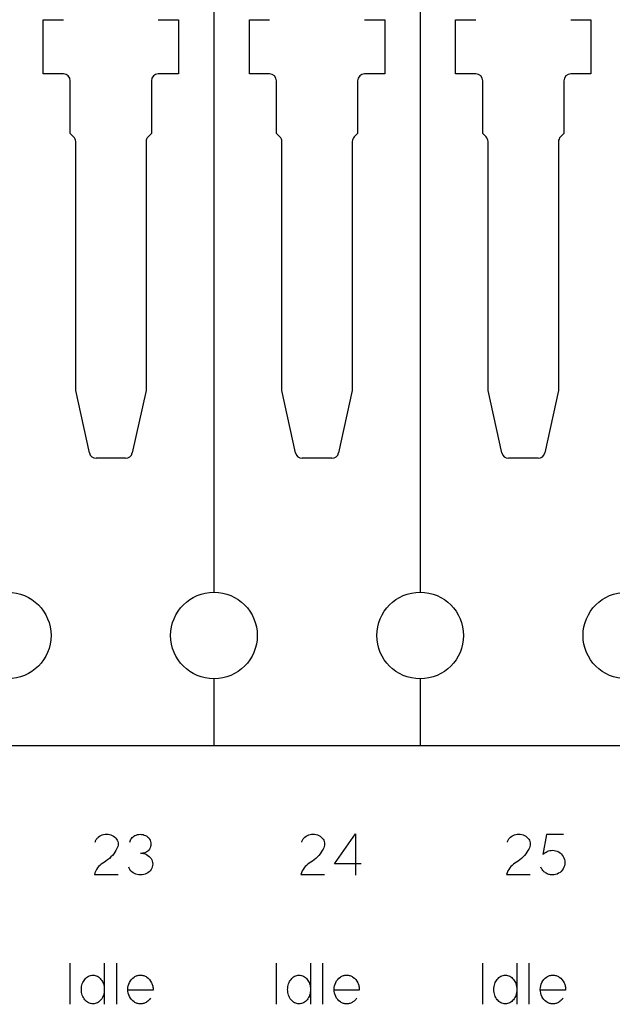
# Model space of a CAD drawing. Header units: inches. Extents: x 1880 to 2363, y -453 to -54.
# Tile 564 of 656: x 1906.862 to 1907.293, y -68.129 to -67.413. Entities that reach past the tile are written whole.
import ezdxf

# ---------------------------------------------------------------- set-up
doc = ezdxf.new("R2010")
doc.units = ezdxf.units.IN
doc.header["$LTSCALE"] = 0.5
doc.header["$MEASUREMENT"] = 0
doc.layers.add('APP-M-S', color=30, linetype='Continuous')

msp = doc.modelspace()

# ---------------------------------------------------------------- linework, layer by layer
at = {"color": 7, "linetype": 'Continuous'}
for p, q in [((1906.91831, -68.00849), (1906.91869, -68.00808)), ((1906.91869, -68.00808), (1906.9191, -68.0077)), ((1906.9191, -68.0077), (1906.92003, -68.00702)), ((1906.92003, -68.00702), (1906.92098, -68.00647)), ((1906.92098, -68.00647), (1906.92196, -68.00607)), ((1906.92196, -68.00607), (1906.92296, -68.00579)), ((1906.92296, -68.00579), (1906.92404, -68.0056)), ((1906.92404, -68.0056), (1906.92512, -68.00554)), ((1906.92512, -68.00554), (1906.92621, -68.0056)), ((1906.92621, -68.0056), (1906.92731, -68.00579)), ((1906.92731, -68.00579), (1906.92834, -68.00609)), ((1906.92834, -68.00609), (1906.92931, -68.00649)), ((1906.92931, -68.00649), (1906.93022, -68.007)), ((1906.93022, -68.007), (1906.93108, -68.00761)), ((1906.93108, -68.00761), (1906.9318, -68.00833)), ((1906.9318, -68.00833), (1906.9324, -68.00908)), ((1906.9433, -68.00852), (1906.94382, -68.00792)), ((1906.94382, -68.00792), (1906.9444, -68.00738)), ((1906.9444, -68.00738), (1906.94505, -68.00692)), ((1906.94505, -68.00692), (1906.94574, -68.00653)), ((1906.94574, -68.00653), (1906.94668, -68.00611)), ((1906.94668, -68.00611), (1906.94765, -68.00582)), ((1906.94765, -68.00582), (1906.94863, -68.00564)), ((1906.94863, -68.00564), (1906.94964, -68.00558)), ((1906.94964, -68.00558), (1906.95065, -68.00564)), ((1906.95065, -68.00564), (1906.95163, -68.00582)), ((1906.95163, -68.00582), (1906.95259, -68.00611)), ((1906.95259, -68.00611), (1906.95354, -68.00653)), ((1906.95354, -68.00653), (1906.95436, -68.00701)), ((1906.95436, -68.00701), (1906.9551, -68.00759)), ((1906.9551, -68.00759), (1906.95575, -68.00827)), ((1906.95575, -68.00827), (1906.95631, -68.00904)), ((1907.06851, -68.00849), (1907.06888, -68.00808)), ((1907.06888, -68.00808), (1907.0693, -68.0077)), ((1907.0693, -68.0077), (1907.07022, -68.00702)), ((1907.07022, -68.00702), (1907.07117, -68.00647)), ((1907.07117, -68.00647), (1907.07215, -68.00607)), ((1907.07215, -68.00607), (1907.07315, -68.00579)), ((1907.07315, -68.00579), (1907.07423, -68.0056)), ((1907.07423, -68.0056), (1907.07532, -68.00554)), ((1907.07532, -68.00554), (1907.0764, -68.0056)), ((1907.0764, -68.0056), (1907.0775, -68.00579)), ((1907.0775, -68.00579), (1907.07853, -68.00609)), ((1907.07853, -68.00609), (1907.0795, -68.00649)), ((1907.0795, -68.00649), (1907.08041, -68.007)), ((1907.08041, -68.007), (1907.08127, -68.00761)), ((1907.08127, -68.00761), (1907.08199, -68.00833)), ((1907.08199, -68.00833), (1907.08259, -68.00908)), ((1907.09096, -68.02701), (1907.10613, -68.00533)), ((1907.10613, -68.00533), (1907.10613, -68.03533)), ((1907.21812, -68.00849), (1907.2185, -68.00808)), ((1907.2185, -68.00808), (1907.21891, -68.0077)), ((1907.21891, -68.0077), (1907.21984, -68.00702)), ((1907.21984, -68.00702), (1907.22079, -68.00647)), ((1907.22079, -68.00647), (1907.22177, -68.00607)), ((1907.22177, -68.00607), (1907.22277, -68.00579)), ((1907.22277, -68.00579), (1907.22385, -68.0056)), ((1907.22385, -68.0056), (1907.22493, -68.00554)), ((1907.22493, -68.00554), (1907.22602, -68.0056)), ((1907.22602, -68.0056), (1907.22711, -68.00579)), ((1907.22711, -68.00579), (1907.22815, -68.00609)), ((1907.22815, -68.00609), (1907.22912, -68.00649)), ((1907.22912, -68.00649), (1907.23003, -68.007)), ((1907.23003, -68.007), (1907.23089, -68.00761)), ((1907.23089, -68.00761), (1907.23161, -68.00833)), ((1907.23161, -68.00833), (1907.23221, -68.00908)), ((1907.24505, -68.00575), (1907.24253, -68.02033)), ((1907.25757, -68.00575), (1907.24505, -68.00575)), ((1906.91687, -68.01138), (1906.91701, -68.01084)), ((1906.91701, -68.01084), (1906.91719, -68.01033)), ((1906.91719, -68.01033), (1906.91741, -68.00984)), ((1906.91741, -68.00984), (1906.91767, -68.00936)), ((1906.91767, -68.00936), (1906.91797, -68.00891)), ((1906.91797, -68.00891), (1906.91831, -68.00849)), ((1906.9324, -68.00908), (1906.93288, -68.0099)), ((1906.93287, -68.01536), (1906.9324, -68.01638)), ((1906.93324, -68.01441), (1906.93287, -68.01536)), ((1906.93288, -68.0099), (1906.93324, -68.0108)), ((1906.93324, -68.0108), (1906.93345, -68.01169)), ((1906.93345, -68.0135), (1906.93324, -68.01441)), ((1906.93345, -68.01169), (1906.93353, -68.01259)), ((1906.93353, -68.01259), (1906.93345, -68.0135)), ((1906.94197, -68.01138), (1906.94217, -68.01062)), ((1906.94217, -68.01062), (1906.94247, -68.00988)), ((1906.94247, -68.00988), (1906.94284, -68.00918)), ((1906.94284, -68.00918), (1906.9433, -68.00852)), ((1906.95631, -68.00904), (1906.95677, -68.00988)), ((1906.95677, -68.01545), (1906.95631, -68.01629)), ((1906.95677, -68.00988), (1906.9571, -68.01077)), ((1906.9571, -68.01457), (1906.95677, -68.01545)), ((1906.9571, -68.01077), (1906.95731, -68.01169)), ((1906.95731, -68.01364), (1906.9571, -68.01457)), ((1906.95731, -68.01169), (1906.95738, -68.01267)), ((1906.95738, -68.01267), (1906.95731, -68.01364)), ((1907.06706, -68.01138), (1907.0672, -68.01084)), ((1907.0672, -68.01084), (1907.06738, -68.01033)), ((1907.06738, -68.01033), (1907.06761, -68.00984)), ((1907.06761, -68.00984), (1907.06786, -68.00936)), ((1907.06786, -68.00936), (1907.06816, -68.00891)), ((1907.06816, -68.00891), (1907.06851, -68.00849)), ((1907.08259, -68.00908), (1907.08307, -68.0099)), ((1907.08306, -68.01536), (1907.08259, -68.01638)), ((1907.08343, -68.01441), (1907.08306, -68.01536)), ((1907.08307, -68.0099), (1907.08343, -68.0108)), ((1907.08343, -68.0108), (1907.08364, -68.01169)), ((1907.08364, -68.0135), (1907.08343, -68.01441)), ((1907.08364, -68.01169), (1907.08372, -68.01259)), ((1907.08372, -68.01259), (1907.08364, -68.0135)), ((1907.21668, -68.01138), (1907.21682, -68.01084)), ((1907.21682, -68.01084), (1907.217, -68.01033)), ((1907.217, -68.01033), (1907.21722, -68.00984)), ((1907.21722, -68.00984), (1907.21748, -68.00936)), ((1907.21748, -68.00936), (1907.21778, -68.00891)), ((1907.21778, -68.00891), (1907.21812, -68.00849)), ((1907.23268, -68.01536), (1907.2322, -68.01638)), ((1907.23221, -68.00908), (1907.23269, -68.0099)), ((1907.23304, -68.01441), (1907.23268, -68.01536)), ((1907.23269, -68.0099), (1907.23304, -68.0108)), ((1907.23304, -68.0108), (1907.23326, -68.01169)), ((1907.23326, -68.0135), (1907.23304, -68.01441)), ((1907.23326, -68.01169), (1907.23334, -68.01259)), ((1907.23334, -68.01259), (1907.23326, -68.0135)), ((1906.92834, -68.02206), (1906.92714, -68.02315)), ((1906.9294, -68.02095), (1906.92834, -68.02206)), ((1906.93033, -68.01981), (1906.9294, -68.02095)), ((1906.93112, -68.01864), (1906.93033, -68.01981)), ((1906.93181, -68.01747), (1906.93112, -68.01864)), ((1906.9324, -68.01638), (1906.93181, -68.01747)), ((1906.94981, -68.0193), (1906.95097, -68.01936)), ((1906.95097, -68.01936), (1906.9521, -68.01957)), ((1906.95182, -68.01928), (1906.95122, -68.01938)), ((1906.95239, -68.01918), (1906.95182, -68.01928)), ((1906.9521, -68.01957), (1906.95318, -68.0199)), ((1906.95296, -68.01902), (1906.95239, -68.01918)), ((1906.95354, -68.0188), (1906.95296, -68.01902)), ((1906.95318, -68.0199), (1906.95424, -68.02038)), ((1906.95436, -68.01831), (1906.95354, -68.0188)), ((1906.95424, -68.02038), (1906.95521, -68.02096)), ((1906.9551, -68.01774), (1906.95436, -68.01831)), ((1906.95575, -68.01706), (1906.9551, -68.01774)), ((1906.95521, -68.02096), (1906.95608, -68.02164)), ((1906.95631, -68.01629), (1906.95575, -68.01706)), ((1906.95608, -68.02164), (1906.95683, -68.02241)), ((1906.95683, -68.02241), (1906.95747, -68.02328)), ((1907.07853, -68.02206), (1907.07734, -68.02315)), ((1907.07959, -68.02095), (1907.07853, -68.02206)), ((1907.08052, -68.01981), (1907.07959, -68.02095)), ((1907.08131, -68.01864), (1907.08052, -68.01981)), ((1907.082, -68.01747), (1907.08131, -68.01864)), ((1907.08259, -68.01638), (1907.082, -68.01747)), ((1907.22815, -68.02206), (1907.22695, -68.02315)), ((1907.22921, -68.02095), (1907.22815, -68.02206)), ((1907.23014, -68.01981), (1907.22921, -68.02095)), ((1907.23093, -68.01864), (1907.23014, -68.01981)), ((1907.23162, -68.01747), (1907.23093, -68.01864)), ((1907.2322, -68.01638), (1907.23162, -68.01747)), ((1907.24253, -68.02033), (1907.24322, -68.01963)), ((1907.24322, -68.01963), (1907.24397, -68.01901)), ((1907.24397, -68.01901), (1907.24477, -68.01848)), ((1907.24477, -68.01848), (1907.24563, -68.01804)), ((1907.24563, -68.01804), (1907.24654, -68.01768)), ((1907.24654, -68.01768), (1907.24747, -68.01743)), ((1907.24747, -68.01743), (1907.24842, -68.01728)), ((1907.24842, -68.01728), (1907.2494, -68.01723)), ((1907.2494, -68.01723), (1907.25061, -68.01728)), ((1907.25061, -68.01728), (1907.25177, -68.0175)), ((1907.25177, -68.0175), (1907.25289, -68.01786)), ((1907.25289, -68.01786), (1907.25396, -68.01839)), ((1907.25396, -68.01839), (1907.25496, -68.01904)), ((1907.25496, -68.01904), (1907.25585, -68.01982)), ((1907.25585, -68.01982), (1907.25662, -68.0207)), ((1907.25662, -68.0207), (1907.25728, -68.0217)), ((1907.25728, -68.0217), (1907.2578, -68.02276)), ((1907.2578, -68.02276), (1907.25818, -68.02385)), ((1906.91936, -68.02907), (1906.91857, -68.03003)), ((1906.92026, -68.02819), (1906.91936, -68.02907)), ((1906.92125, -68.02737), (1906.92026, -68.02819)), ((1906.92234, -68.02663), (1906.92125, -68.02737)), ((1906.92351, -68.02589), (1906.92234, -68.02663)), ((1906.92469, -68.02506), (1906.92351, -68.02589)), ((1906.92591, -68.02415), (1906.92469, -68.02506)), ((1906.92714, -68.02315), (1906.92591, -68.02415)), ((1906.94165, -68.03032), (1906.94127, -68.02937)), ((1906.95747, -68.02328), (1906.958, -68.02424)), ((1906.958, -68.02424), (1906.95837, -68.02521)), ((1906.95837, -68.02924), (1906.958, -68.03023)), ((1906.95837, -68.02521), (1906.9586, -68.0262)), ((1906.9586, -68.02824), (1906.95837, -68.02924)), ((1906.9586, -68.0262), (1906.95867, -68.02721)), ((1906.95867, -68.02721), (1906.9586, -68.02824)), ((1907.06955, -68.02907), (1907.06876, -68.03003)), ((1907.07045, -68.02819), (1907.06955, -68.02907)), ((1907.07144, -68.02737), (1907.07045, -68.02819)), ((1907.07253, -68.02663), (1907.07144, -68.02737)), ((1907.0737, -68.02589), (1907.07253, -68.02663)), ((1907.07488, -68.02506), (1907.0737, -68.02589)), ((1907.0761, -68.02415), (1907.07488, -68.02506)), ((1907.07734, -68.02315), (1907.0761, -68.02415)), ((1907.11027, -68.02701), (1907.09096, -68.02701)), ((1907.21917, -68.02907), (1907.21837, -68.03003)), ((1907.22006, -68.02819), (1907.21917, -68.02907)), ((1907.22105, -68.02737), (1907.22006, -68.02819)), ((1907.22214, -68.02663), (1907.22105, -68.02737)), ((1907.22331, -68.02589), (1907.22214, -68.02663)), ((1907.2245, -68.02506), (1907.22331, -68.02589)), ((1907.22572, -68.02415), (1907.2245, -68.02506)), ((1907.22695, -68.02315), (1907.22572, -68.02415)), ((1907.24128, -68.03012), (1907.24099, -68.02949)), ((1907.2578, -68.02958), (1907.25728, -68.03065)), ((1907.25818, -68.02848), (1907.2578, -68.02958)), ((1907.25818, -68.02385), (1907.2584, -68.02499)), ((1907.2584, -68.02734), (1907.25818, -68.02848)), ((1907.2584, -68.02499), (1907.25848, -68.02616)), ((1907.25848, -68.02616), (1907.2584, -68.02734)), ((1906.91668, -68.03352), (1906.91625, -68.03492)), ((1906.91625, -68.03492), (1906.93352, -68.03492)), ((1906.91722, -68.03225), (1906.91668, -68.03352)), ((1906.91785, -68.03108), (1906.91722, -68.03225)), ((1906.91857, -68.03003), (1906.91785, -68.03108)), ((1906.94214, -68.03119), (1906.94165, -68.03032)), ((1906.94277, -68.03205), (1906.94214, -68.03119)), ((1906.94352, -68.03283), (1906.94277, -68.03205)), ((1906.94439, -68.03351), (1906.94352, -68.03283)), ((1906.94537, -68.03409), (1906.94439, -68.03351)), ((1906.94641, -68.03455), (1906.94537, -68.03409)), ((1906.9475, -68.03487), (1906.94641, -68.03455)), ((1906.94863, -68.03506), (1906.9475, -68.03487)), ((1906.94981, -68.03513), (1906.94863, -68.03506)), ((1906.95098, -68.03506), (1906.94981, -68.03513)), ((1906.95211, -68.03487), (1906.95098, -68.03506)), ((1906.9532, -68.03455), (1906.95211, -68.03487)), ((1906.95424, -68.03409), (1906.9532, -68.03455)), ((1906.95521, -68.03351), (1906.95424, -68.03409)), ((1906.95608, -68.03283), (1906.95521, -68.03351)), ((1906.95683, -68.03205), (1906.95608, -68.03283)), ((1906.95747, -68.03119), (1906.95683, -68.03205)), ((1906.958, -68.03023), (1906.95747, -68.03119)), ((1907.06687, -68.03352), (1907.06644, -68.03492)), ((1907.06644, -68.03492), (1907.08372, -68.03492)), ((1907.06741, -68.03225), (1907.06687, -68.03352)), ((1907.06804, -68.03108), (1907.06741, -68.03225)), ((1907.06876, -68.03003), (1907.06804, -68.03108)), ((1907.21649, -68.03352), (1907.21605, -68.03492)), ((1907.21605, -68.03492), (1907.23333, -68.03492)), ((1907.21702, -68.03225), (1907.21649, -68.03352)), ((1907.21765, -68.03108), (1907.21702, -68.03225)), ((1907.21837, -68.03003), (1907.21765, -68.03108)), ((1907.24161, -68.03072), (1907.24128, -68.03012)), ((1907.24198, -68.03128), (1907.24161, -68.03072)), ((1907.24238, -68.03181), (1907.24198, -68.03128)), ((1907.24282, -68.03231), (1907.24238, -68.03181)), ((1907.24329, -68.03277), (1907.24282, -68.03231)), ((1907.24379, -68.03321), (1907.24329, -68.03277)), ((1907.24433, -68.0336), (1907.24379, -68.03321)), ((1907.24489, -68.03394), (1907.24433, -68.0336)), ((1907.24548, -68.03425), (1907.24489, -68.03394)), ((1907.24609, -68.03451), (1907.24548, -68.03425)), ((1907.24673, -68.03473), (1907.24609, -68.03451)), ((1907.24739, -68.03491), (1907.24673, -68.03473)), ((1907.24806, -68.03503), (1907.24739, -68.03491)), ((1907.24873, -68.03511), (1907.24806, -68.03503)), ((1907.2494, -68.03513), (1907.24873, -68.03511)), ((1907.25061, -68.03506), (1907.2494, -68.03513)), ((1907.25177, -68.03484), (1907.25061, -68.03506)), ((1907.25289, -68.03446), (1907.25177, -68.03484)), ((1907.25396, -68.03395), (1907.25289, -68.03446)), ((1907.25496, -68.0333), (1907.25396, -68.03395)), ((1907.25585, -68.03253), (1907.25496, -68.0333)), ((1907.25662, -68.03165), (1907.25585, -68.03253)), ((1907.25728, -68.03065), (1907.25662, -68.03165)), ((1906.89845, -68.09919), (1906.89845, -68.12919)), ((1906.92349, -68.09919), (1906.92349, -68.12919)), ((1906.93226, -68.09923), (1906.93226, -68.12919)), ((1907.04845, -68.09919), (1907.04845, -68.12919)), ((1907.07349, -68.09919), (1907.07349, -68.12919)), ((1907.08226, -68.09923), (1907.08226, -68.12919)), ((1907.19845, -68.09919), (1907.19845, -68.12919)), ((1907.22349, -68.09919), (1907.22349, -68.12919)), ((1907.23226, -68.09923), (1907.23226, -68.12919)), ((1906.91191, -68.1088), (1906.91268, -68.10844)), ((1906.91268, -68.10844), (1906.91348, -68.10818)), ((1906.91348, -68.10818), (1906.9143, -68.10803)), ((1906.9143, -68.10803), (1906.91516, -68.10797)), ((1906.91516, -68.10797), (1906.91602, -68.10803)), ((1906.91602, -68.10803), (1906.91684, -68.10818)), ((1906.91684, -68.10818), (1906.91765, -68.10844)), ((1906.91765, -68.10844), (1906.91842, -68.1088)), ((1906.94626, -68.10872), (1906.94681, -68.10848)), ((1906.94681, -68.10848), (1906.94737, -68.10828)), ((1906.94737, -68.10828), (1906.94795, -68.10813)), ((1906.94795, -68.10813), (1906.94854, -68.10802)), ((1906.94854, -68.10802), (1906.94914, -68.10795)), ((1906.94914, -68.10795), (1906.94975, -68.10793)), ((1906.94975, -68.10793), (1906.95037, -68.10795)), ((1906.95037, -68.10795), (1906.95098, -68.10802)), ((1906.95098, -68.10802), (1906.95157, -68.10813)), ((1906.95157, -68.10813), (1906.95215, -68.10828)), ((1906.95215, -68.10828), (1906.95272, -68.10848)), ((1906.95272, -68.10848), (1906.95328, -68.10872)), ((1907.06191, -68.1088), (1907.06268, -68.10844)), ((1907.06268, -68.10844), (1907.06348, -68.10818)), ((1907.06348, -68.10818), (1907.0643, -68.10803)), ((1907.0643, -68.10803), (1907.06516, -68.10797)), ((1907.06516, -68.10797), (1907.06602, -68.10803)), ((1907.06602, -68.10803), (1907.06684, -68.10818)), ((1907.06684, -68.10818), (1907.06765, -68.10844)), ((1907.06765, -68.10844), (1907.06842, -68.1088)), ((1907.09626, -68.10872), (1907.09681, -68.10848)), ((1907.09681, -68.10848), (1907.09737, -68.10828)), ((1907.09737, -68.10828), (1907.09795, -68.10813)), ((1907.09795, -68.10813), (1907.09854, -68.10802)), ((1907.09854, -68.10802), (1907.09914, -68.10795)), ((1907.09914, -68.10795), (1907.09975, -68.10793)), ((1907.09975, -68.10793), (1907.10037, -68.10795)), ((1907.10037, -68.10795), (1907.10098, -68.10802)), ((1907.10098, -68.10802), (1907.10157, -68.10813)), ((1907.10157, -68.10813), (1907.10215, -68.10828)), ((1907.10215, -68.10828), (1907.10272, -68.10848)), ((1907.10272, -68.10848), (1907.10328, -68.10872)), ((1907.21191, -68.1088), (1907.21268, -68.10844)), ((1907.21268, -68.10844), (1907.21348, -68.10818)), ((1907.21348, -68.10818), (1907.2143, -68.10803)), ((1907.2143, -68.10803), (1907.21516, -68.10797)), ((1907.21516, -68.10797), (1907.21602, -68.10803)), ((1907.21602, -68.10803), (1907.21684, -68.10818)), ((1907.21684, -68.10818), (1907.21765, -68.10844)), ((1907.21765, -68.10844), (1907.21842, -68.1088)), ((1907.24626, -68.10872), (1907.24681, -68.10848)), ((1907.24681, -68.10848), (1907.24737, -68.10828)), ((1907.24737, -68.10828), (1907.24795, -68.10813)), ((1907.24795, -68.10813), (1907.24854, -68.10802)), ((1907.24854, -68.10802), (1907.24914, -68.10795)), ((1907.24914, -68.10795), (1907.24975, -68.10793)), ((1907.24975, -68.10793), (1907.25037, -68.10795)), ((1907.25037, -68.10795), (1907.25098, -68.10802)), ((1907.25098, -68.10802), (1907.25157, -68.10813)), ((1907.25157, -68.10813), (1907.25215, -68.10828)), ((1907.25215, -68.10828), (1907.25272, -68.10848)), ((1907.25272, -68.10848), (1907.25328, -68.10872)), ((1906.907, -68.11632), (1906.9072, -68.11533)), ((1906.9072, -68.11533), (1906.90749, -68.11436)), ((1906.90749, -68.11436), (1906.90785, -68.11343)), ((1906.90785, -68.11343), (1906.90827, -68.11258)), ((1906.90827, -68.11258), (1906.90875, -68.11178)), ((1906.90875, -68.11178), (1906.90928, -68.11104)), ((1906.90928, -68.11104), (1906.90987, -68.11038)), ((1906.90987, -68.11038), (1906.9105, -68.10978)), ((1906.9105, -68.10978), (1906.91118, -68.10925)), ((1906.91118, -68.10925), (1906.91191, -68.1088)), ((1906.91842, -68.1088), (1906.91915, -68.10925)), ((1906.91915, -68.10925), (1906.91983, -68.10978)), ((1906.91983, -68.10978), (1906.92046, -68.11038)), ((1906.92046, -68.11038), (1906.92105, -68.11104)), ((1906.92105, -68.11104), (1906.92158, -68.11178)), ((1906.92158, -68.11178), (1906.92205, -68.11258)), ((1906.92205, -68.11258), (1906.92247, -68.11343)), ((1906.92247, -68.11343), (1906.92283, -68.11436)), ((1906.92283, -68.11436), (1906.92312, -68.11533)), ((1906.92312, -68.11533), (1906.92333, -68.11632)), ((1906.94068, -68.11708), (1906.9409, -68.11579)), ((1906.9409, -68.11579), (1906.94128, -68.11454)), ((1906.94128, -68.11454), (1906.9418, -68.11332)), ((1906.9418, -68.11332), (1906.94246, -68.11217)), ((1906.94246, -68.11217), (1906.94325, -68.11112)), ((1906.94325, -68.11112), (1906.94416, -68.11018)), ((1906.94416, -68.11018), (1906.9452, -68.10934)), ((1906.9452, -68.10934), (1906.94572, -68.10901)), ((1906.94572, -68.10901), (1906.94626, -68.10872)), ((1906.95328, -68.10872), (1906.95382, -68.10901)), ((1906.95382, -68.10901), (1906.95436, -68.10934)), ((1906.95436, -68.10934), (1906.95543, -68.1102)), ((1906.95543, -68.1102), (1906.95637, -68.11118)), ((1906.95637, -68.11118), (1906.95718, -68.11226)), ((1906.95718, -68.11226), (1906.95786, -68.11346)), ((1906.95786, -68.11346), (1906.95814, -68.11409)), ((1906.95814, -68.11409), (1906.95839, -68.11473)), ((1906.95839, -68.11473), (1906.95858, -68.11539)), ((1906.95858, -68.11539), (1906.95873, -68.11605)), ((1907.057, -68.11632), (1907.0572, -68.11533)), ((1907.0572, -68.11533), (1907.05749, -68.11436)), ((1907.05749, -68.11436), (1907.05785, -68.11343)), ((1907.05785, -68.11343), (1907.05827, -68.11258)), ((1907.05827, -68.11258), (1907.05875, -68.11178)), ((1907.05875, -68.11178), (1907.05928, -68.11104)), ((1907.05928, -68.11104), (1907.05987, -68.11038)), ((1907.05987, -68.11038), (1907.0605, -68.10978)), ((1907.0605, -68.10978), (1907.06118, -68.10925)), ((1907.06118, -68.10925), (1907.06191, -68.1088)), ((1907.06842, -68.1088), (1907.06915, -68.10925)), ((1907.06915, -68.10925), (1907.06983, -68.10978)), ((1907.06983, -68.10978), (1907.07046, -68.11038)), ((1907.07046, -68.11038), (1907.07105, -68.11104)), ((1907.07105, -68.11104), (1907.07158, -68.11178)), ((1907.07158, -68.11178), (1907.07205, -68.11258)), ((1907.07205, -68.11258), (1907.07247, -68.11343)), ((1907.07247, -68.11343), (1907.07283, -68.11436)), ((1907.07283, -68.11436), (1907.07312, -68.11533)), ((1907.07312, -68.11533), (1907.07333, -68.11632)), ((1907.09068, -68.11708), (1907.0909, -68.11579)), ((1907.0909, -68.11579), (1907.09128, -68.11454)), ((1907.09128, -68.11454), (1907.0918, -68.11332)), ((1907.0918, -68.11332), (1907.09246, -68.11217)), ((1907.09246, -68.11217), (1907.09325, -68.11112)), ((1907.09325, -68.11112), (1907.09416, -68.11018)), ((1907.09416, -68.11018), (1907.0952, -68.10934)), ((1907.0952, -68.10934), (1907.09572, -68.10901)), ((1907.09572, -68.10901), (1907.09626, -68.10872)), ((1907.10328, -68.10872), (1907.10382, -68.10901)), ((1907.10382, -68.10901), (1907.10436, -68.10934)), ((1907.10436, -68.10934), (1907.10543, -68.1102)), ((1907.10543, -68.1102), (1907.10637, -68.11118)), ((1907.10637, -68.11118), (1907.10718, -68.11226)), ((1907.10718, -68.11226), (1907.10786, -68.11346)), ((1907.10786, -68.11346), (1907.10814, -68.11409)), ((1907.10814, -68.11409), (1907.10839, -68.11473)), ((1907.10839, -68.11473), (1907.10858, -68.11539)), ((1907.10858, -68.11539), (1907.10873, -68.11605)), ((1907.207, -68.11632), (1907.2072, -68.11533)), ((1907.2072, -68.11533), (1907.20749, -68.11436)), ((1907.20749, -68.11436), (1907.20785, -68.11343)), ((1907.20785, -68.11343), (1907.20827, -68.11258)), ((1907.20827, -68.11258), (1907.20875, -68.11178)), ((1907.20875, -68.11178), (1907.20928, -68.11104)), ((1907.20928, -68.11104), (1907.20987, -68.11038)), ((1907.20987, -68.11038), (1907.2105, -68.10978)), ((1907.2105, -68.10978), (1907.21118, -68.10925)), ((1907.21118, -68.10925), (1907.21191, -68.1088)), ((1907.21842, -68.1088), (1907.21915, -68.10925)), ((1907.21915, -68.10925), (1907.21983, -68.10978)), ((1907.21983, -68.10978), (1907.22046, -68.11038)), ((1907.22046, -68.11038), (1907.22105, -68.11104)), ((1907.22105, -68.11104), (1907.22158, -68.11178)), ((1907.22158, -68.11178), (1907.22205, -68.11258)), ((1907.22205, -68.11258), (1907.22247, -68.11343)), ((1907.22247, -68.11343), (1907.22283, -68.11436)), ((1907.22283, -68.11436), (1907.22312, -68.11533)), ((1907.22312, -68.11533), (1907.22333, -68.11632)), ((1907.24068, -68.11708), (1907.2409, -68.11579)), ((1907.2409, -68.11579), (1907.24128, -68.11454)), ((1907.24128, -68.11454), (1907.2418, -68.11332)), ((1907.2418, -68.11332), (1907.24246, -68.11217)), ((1907.24246, -68.11217), (1907.24325, -68.11112)), ((1907.24325, -68.11112), (1907.24416, -68.11018)), ((1907.24416, -68.11018), (1907.2452, -68.10934)), ((1907.2452, -68.10934), (1907.24572, -68.10901)), ((1907.24572, -68.10901), (1907.24626, -68.10872)), ((1907.25328, -68.10872), (1907.25382, -68.10901)), ((1907.25382, -68.10901), (1907.25436, -68.10934)), ((1907.25436, -68.10934), (1907.25543, -68.1102)), ((1907.25543, -68.1102), (1907.25637, -68.11118)), ((1907.25637, -68.11118), (1907.25718, -68.11226)), ((1907.25718, -68.11226), (1907.25786, -68.11346)), ((1907.25786, -68.11346), (1907.25814, -68.11409)), ((1907.25814, -68.11409), (1907.25839, -68.11473)), ((1907.25839, -68.11473), (1907.25858, -68.11539)), ((1907.25858, -68.11539), (1907.25873, -68.11605)), ((1906.90683, -68.11841), (1906.90687, -68.11735)), ((1906.90687, -68.11949), (1906.90683, -68.11841)), ((1906.90687, -68.11735), (1906.907, -68.11632)), ((1906.907, -68.12054), (1906.90687, -68.11949)), ((1906.9072, -68.12154), (1906.907, -68.12054)), ((1906.90749, -68.12252), (1906.9072, -68.12154)), ((1906.90785, -68.12344), (1906.90749, -68.12252)), ((1906.92283, -68.12252), (1906.92247, -68.12344)), ((1906.92312, -68.12154), (1906.92283, -68.12252)), ((1906.92333, -68.12054), (1906.92312, -68.12154)), ((1906.92333, -68.11632), (1906.92345, -68.11735)), ((1906.92345, -68.11949), (1906.92333, -68.12054)), ((1906.92345, -68.11735), (1906.92349, -68.11841)), ((1906.92349, -68.11841), (1906.92345, -68.11949)), ((1906.9406, -68.11841), (1906.94068, -68.11708)), ((1906.94068, -68.11974), (1906.9406, -68.11841)), ((1906.95891, -68.11879), (1906.94068, -68.11879)), ((1906.9409, -68.12103), (1906.94068, -68.11974)), ((1906.94128, -68.12229), (1906.9409, -68.12103)), ((1906.9418, -68.12351), (1906.94128, -68.12229)), ((1906.95873, -68.11605), (1906.95884, -68.11672)), ((1906.95884, -68.11672), (1906.95891, -68.1174)), ((1906.95891, -68.1174), (1906.95893, -68.11809)), ((1906.95893, -68.11809), (1906.95891, -68.11879)), ((1907.05683, -68.11841), (1907.05687, -68.11735)), ((1907.05687, -68.11949), (1907.05683, -68.11841)), ((1907.05687, -68.11735), (1907.057, -68.11632)), ((1907.057, -68.12054), (1907.05687, -68.11949)), ((1907.0572, -68.12154), (1907.057, -68.12054)), ((1907.05749, -68.12252), (1907.0572, -68.12154)), ((1907.05785, -68.12344), (1907.05749, -68.12252)), ((1907.07283, -68.12252), (1907.07247, -68.12344)), ((1907.07312, -68.12154), (1907.07283, -68.12252)), ((1907.07333, -68.12054), (1907.07312, -68.12154)), ((1907.07333, -68.11632), (1907.07345, -68.11735)), ((1907.07345, -68.11949), (1907.07333, -68.12054)), ((1907.07345, -68.11735), (1907.07349, -68.11841)), ((1907.07349, -68.11841), (1907.07345, -68.11949)), ((1907.0906, -68.11841), (1907.09068, -68.11708)), ((1907.09068, -68.11974), (1907.0906, -68.11841)), ((1907.10891, -68.11879), (1907.09068, -68.11879)), ((1907.0909, -68.12103), (1907.09068, -68.11974)), ((1907.09128, -68.12229), (1907.0909, -68.12103)), ((1907.0918, -68.12351), (1907.09128, -68.12229)), ((1907.10873, -68.11605), (1907.10884, -68.11672)), ((1907.10884, -68.11672), (1907.10891, -68.1174)), ((1907.10891, -68.1174), (1907.10893, -68.11809)), ((1907.10893, -68.11809), (1907.10891, -68.11879)), ((1907.20683, -68.11841), (1907.20687, -68.11735)), ((1907.20687, -68.11949), (1907.20683, -68.11841)), ((1907.20687, -68.11735), (1907.207, -68.11632)), ((1907.207, -68.12054), (1907.20687, -68.11949)), ((1907.2072, -68.12154), (1907.207, -68.12054)), ((1907.20749, -68.12252), (1907.2072, -68.12154)), ((1907.20785, -68.12344), (1907.20749, -68.12252)), ((1907.22283, -68.12252), (1907.22247, -68.12344)), ((1907.22312, -68.12154), (1907.22283, -68.12252)), ((1907.22333, -68.12054), (1907.22312, -68.12154)), ((1907.22333, -68.11632), (1907.22345, -68.11735)), ((1907.22345, -68.11949), (1907.22333, -68.12054)), ((1907.22345, -68.11735), (1907.22349, -68.11841)), ((1907.22349, -68.11841), (1907.22345, -68.11949)), ((1907.2406, -68.11841), (1907.24068, -68.11708)), ((1907.24068, -68.11974), (1907.2406, -68.11841)), ((1907.25891, -68.11879), (1907.24068, -68.11879)), ((1907.2409, -68.12103), (1907.24068, -68.11974)), ((1907.24128, -68.12229), (1907.2409, -68.12103)), ((1907.2418, -68.12351), (1907.24128, -68.12229)), ((1907.25873, -68.11605), (1907.25884, -68.11672)), ((1907.25884, -68.11672), (1907.25891, -68.1174)), ((1907.25891, -68.1174), (1907.25893, -68.11809)), ((1907.25893, -68.11809), (1907.25891, -68.11879)), ((1906.90827, -68.1243), (1906.90785, -68.12344)), ((1906.90875, -68.12509), (1906.90827, -68.1243)), ((1906.90928, -68.12583), (1906.90875, -68.12509)), ((1906.90987, -68.1265), (1906.90928, -68.12583)), ((1906.9105, -68.1271), (1906.90987, -68.1265)), ((1906.91118, -68.12762), (1906.9105, -68.1271)), ((1906.91191, -68.12807), (1906.91118, -68.12762)), ((1906.91268, -68.12843), (1906.91191, -68.12807)), ((1906.91348, -68.12869), (1906.91268, -68.12843)), ((1906.9143, -68.12885), (1906.91348, -68.12869)), ((1906.91516, -68.1289), (1906.9143, -68.12885)), ((1906.91602, -68.12885), (1906.91516, -68.1289)), ((1906.91684, -68.12869), (1906.91602, -68.12885)), ((1906.91765, -68.12843), (1906.91684, -68.12869)), ((1906.91842, -68.12807), (1906.91765, -68.12843)), ((1906.91915, -68.12762), (1906.91842, -68.12807)), ((1906.91983, -68.1271), (1906.91915, -68.12762)), ((1906.92046, -68.1265), (1906.91983, -68.1271)), ((1906.92105, -68.12583), (1906.92046, -68.1265)), ((1906.92158, -68.12509), (1906.92105, -68.12583)), ((1906.92205, -68.1243), (1906.92158, -68.12509)), ((1906.92247, -68.12344), (1906.92205, -68.1243)), ((1906.94246, -68.12466), (1906.9418, -68.12351)), ((1906.94325, -68.1257), (1906.94246, -68.12466)), ((1906.94416, -68.12665), (1906.94325, -68.1257)), ((1906.9452, -68.12749), (1906.94416, -68.12665)), ((1906.94572, -68.12782), (1906.9452, -68.12749)), ((1906.94626, -68.12811), (1906.94572, -68.12782)), ((1906.94681, -68.12835), (1906.94626, -68.12811)), ((1906.94737, -68.12855), (1906.94681, -68.12835)), ((1906.94795, -68.1287), (1906.94737, -68.12855)), ((1906.94854, -68.12881), (1906.94795, -68.1287)), ((1906.94914, -68.12888), (1906.94854, -68.12881)), ((1906.94975, -68.1289), (1906.94914, -68.12888)), ((1906.95037, -68.12888), (1906.94975, -68.1289)), ((1906.95098, -68.12881), (1906.95037, -68.12888)), ((1906.95157, -68.1287), (1906.95098, -68.12881)), ((1906.95215, -68.12855), (1906.95157, -68.1287)), ((1906.95272, -68.12835), (1906.95215, -68.12855)), ((1906.95328, -68.12811), (1906.95272, -68.12835)), ((1906.95382, -68.12782), (1906.95328, -68.12811)), ((1906.95436, -68.12749), (1906.95382, -68.12782)), ((1906.95512, -68.12692), (1906.95436, -68.12749)), ((1906.95583, -68.12629), (1906.95512, -68.12692)), ((1906.95646, -68.1256), (1906.95583, -68.12629)), ((1906.95701, -68.12484), (1906.95646, -68.1256)), ((1907.05827, -68.1243), (1907.05785, -68.12344)), ((1907.05875, -68.12509), (1907.05827, -68.1243)), ((1907.05928, -68.12583), (1907.05875, -68.12509)), ((1907.05987, -68.1265), (1907.05928, -68.12583)), ((1907.0605, -68.1271), (1907.05987, -68.1265)), ((1907.06118, -68.12762), (1907.0605, -68.1271)), ((1907.06191, -68.12807), (1907.06118, -68.12762)), ((1907.06268, -68.12843), (1907.06191, -68.12807)), ((1907.06348, -68.12869), (1907.06268, -68.12843)), ((1907.0643, -68.12885), (1907.06348, -68.12869)), ((1907.06516, -68.1289), (1907.0643, -68.12885)), ((1907.06602, -68.12885), (1907.06516, -68.1289)), ((1907.06684, -68.12869), (1907.06602, -68.12885)), ((1907.06765, -68.12843), (1907.06684, -68.12869)), ((1907.06842, -68.12807), (1907.06765, -68.12843)), ((1907.06915, -68.12762), (1907.06842, -68.12807)), ((1907.06983, -68.1271), (1907.06915, -68.12762)), ((1907.07046, -68.1265), (1907.06983, -68.1271)), ((1907.07105, -68.12583), (1907.07046, -68.1265)), ((1907.07158, -68.12509), (1907.07105, -68.12583)), ((1907.07205, -68.1243), (1907.07158, -68.12509)), ((1907.07247, -68.12344), (1907.07205, -68.1243)), ((1907.09246, -68.12466), (1907.0918, -68.12351)), ((1907.09325, -68.1257), (1907.09246, -68.12466)), ((1907.09416, -68.12665), (1907.09325, -68.1257)), ((1907.0952, -68.12749), (1907.09416, -68.12665)), ((1907.09572, -68.12782), (1907.0952, -68.12749)), ((1907.09626, -68.12811), (1907.09572, -68.12782)), ((1907.09681, -68.12835), (1907.09626, -68.12811)), ((1907.09737, -68.12855), (1907.09681, -68.12835)), ((1907.09795, -68.1287), (1907.09737, -68.12855)), ((1907.09854, -68.12881), (1907.09795, -68.1287)), ((1907.09914, -68.12888), (1907.09854, -68.12881)), ((1907.09975, -68.1289), (1907.09914, -68.12888)), ((1907.10037, -68.12888), (1907.09975, -68.1289)), ((1907.10098, -68.12881), (1907.10037, -68.12888)), ((1907.10157, -68.1287), (1907.10098, -68.12881)), ((1907.10215, -68.12855), (1907.10157, -68.1287)), ((1907.10272, -68.12835), (1907.10215, -68.12855)), ((1907.10328, -68.12811), (1907.10272, -68.12835)), ((1907.10382, -68.12782), (1907.10328, -68.12811)), ((1907.10436, -68.12749), (1907.10382, -68.12782)), ((1907.10512, -68.12692), (1907.10436, -68.12749)), ((1907.10583, -68.12629), (1907.10512, -68.12692)), ((1907.10646, -68.1256), (1907.10583, -68.12629)), ((1907.10701, -68.12484), (1907.10646, -68.1256)), ((1907.20827, -68.1243), (1907.20785, -68.12344)), ((1907.20875, -68.12509), (1907.20827, -68.1243)), ((1907.20928, -68.12583), (1907.20875, -68.12509)), ((1907.20987, -68.1265), (1907.20928, -68.12583)), ((1907.2105, -68.1271), (1907.20987, -68.1265)), ((1907.21118, -68.12762), (1907.2105, -68.1271)), ((1907.21191, -68.12807), (1907.21118, -68.12762)), ((1907.21268, -68.12843), (1907.21191, -68.12807)), ((1907.21348, -68.12869), (1907.21268, -68.12843)), ((1907.2143, -68.12885), (1907.21348, -68.12869)), ((1907.21516, -68.1289), (1907.2143, -68.12885)), ((1907.21602, -68.12885), (1907.21516, -68.1289)), ((1907.21684, -68.12869), (1907.21602, -68.12885)), ((1907.21765, -68.12843), (1907.21684, -68.12869)), ((1907.21842, -68.12807), (1907.21765, -68.12843)), ((1907.21915, -68.12762), (1907.21842, -68.12807)), ((1907.21983, -68.1271), (1907.21915, -68.12762)), ((1907.22046, -68.1265), (1907.21983, -68.1271)), ((1907.22105, -68.12583), (1907.22046, -68.1265)), ((1907.22158, -68.12509), (1907.22105, -68.12583)), ((1907.22205, -68.1243), (1907.22158, -68.12509)), ((1907.22247, -68.12344), (1907.22205, -68.1243)), ((1907.24246, -68.12466), (1907.2418, -68.12351)), ((1907.24325, -68.1257), (1907.24246, -68.12466)), ((1907.24416, -68.12665), (1907.24325, -68.1257)), ((1907.2452, -68.12749), (1907.24416, -68.12665)), ((1907.24572, -68.12782), (1907.2452, -68.12749)), ((1907.24626, -68.12811), (1907.24572, -68.12782)), ((1907.24681, -68.12835), (1907.24626, -68.12811)), ((1907.24737, -68.12855), (1907.24681, -68.12835)), ((1907.24795, -68.1287), (1907.24737, -68.12855)), ((1907.24854, -68.12881), (1907.24795, -68.1287)), ((1907.24914, -68.12888), (1907.24854, -68.12881)), ((1907.24975, -68.1289), (1907.24914, -68.12888)), ((1907.25037, -68.12888), (1907.24975, -68.1289)), ((1907.25098, -68.12881), (1907.25037, -68.12888)), ((1907.25157, -68.1287), (1907.25098, -68.12881)), ((1907.25215, -68.12855), (1907.25157, -68.1287)), ((1907.25272, -68.12835), (1907.25215, -68.12855)), ((1907.25328, -68.12811), (1907.25272, -68.12835)), ((1907.25382, -68.12782), (1907.25328, -68.12811)), ((1907.25436, -68.12749), (1907.25382, -68.12782)), ((1907.25512, -68.12692), (1907.25436, -68.12749)), ((1907.25583, -68.12629), (1907.25512, -68.12692)), ((1907.25646, -68.1256), (1907.25583, -68.12629)), ((1907.257, -68.12484), (1907.25646, -68.1256))]:
    msp.add_line(p, q, dxfattribs=at)
at = {"layer": 'APP-M-S', "linetype": 'Continuous', "lineweight": 25}
for p, q in [((1907.00324, -66.90257), (1907.00324, -67.82957)), ((1907.15324, -66.90257), (1907.15324, -67.82957)), ((1906.87902, -67.41331), (1906.89371, -67.41331)), ((1906.87902, -67.45268), (1906.87902, -67.41331)), ((1906.96276, -67.41331), (1906.97745, -67.41331)), ((1906.97745, -67.41331), (1906.97745, -67.45268)), ((1907.02902, -67.41331), (1907.04371, -67.41331)), ((1907.02902, -67.45268), (1907.02902, -67.41331)), ((1907.11276, -67.41331), (1907.12745, -67.41331)), ((1907.12745, -67.41331), (1907.12745, -67.45268)), ((1907.17902, -67.41331), (1907.19371, -67.41331)), ((1907.17902, -67.45268), (1907.17902, -67.41331)), ((1907.26276, -67.41331), (1907.27745, -67.41331)), ((1907.27745, -67.41331), (1907.27745, -67.45268)), ((1906.89371, -67.45268), (1906.87902, -67.45268)), ((1906.97745, -67.45268), (1906.96276, -67.45268)), ((1907.04371, -67.45268), (1907.02902, -67.45268)), ((1907.12745, -67.45268), (1907.11276, -67.45268)), ((1907.19371, -67.45268), (1907.17902, -67.45268)), ((1907.27745, -67.45268), (1907.26276, -67.45268)), ((1906.89871, -67.49599), (1906.89871, -67.45768)), ((1906.95776, -67.45768), (1906.95776, -67.49599)), ((1907.04871, -67.49599), (1907.04871, -67.45768)), ((1907.10776, -67.45768), (1907.10776, -67.49599)), ((1907.19871, -67.49599), (1907.19871, -67.45768)), ((1907.25776, -67.45768), (1907.25776, -67.49599)), ((1906.90118, -67.49846), (1906.89871, -67.49599)), ((1906.95776, -67.49599), (1906.95529, -67.49846)), ((1907.05118, -67.49846), (1907.04871, -67.49599)), ((1907.10776, -67.49599), (1907.10529, -67.49846)), ((1907.20118, -67.49846), (1907.19871, -67.49599)), ((1907.25776, -67.49599), (1907.25529, -67.49846)), ((1906.90265, -67.68299), (1906.90265, -67.50199)), ((1906.95383, -67.50199), (1906.95383, -67.68299)), ((1907.05265, -67.68299), (1907.05265, -67.50199)), ((1907.10383, -67.50199), (1907.10383, -67.68299)), ((1907.20265, -67.68299), (1907.20265, -67.50199)), ((1907.25383, -67.50199), (1907.25383, -67.68299)), ((1906.91261, -67.72828), (1906.90265, -67.68299)), ((1906.95383, -67.68299), (1906.94386, -67.72828)), ((1907.06261, -67.72828), (1907.05265, -67.68299)), ((1907.10383, -67.68299), (1907.09386, -67.72828)), ((1907.21261, -67.72828), (1907.20265, -67.68299)), ((1907.25383, -67.68299), (1907.24386, -67.72828)), ((1906.93898, -67.73221), (1906.91749, -67.73221)), ((1907.08898, -67.73221), (1907.06749, -67.73221)), ((1907.23898, -67.73221), (1907.21749, -67.73221)), ((1907.00324, -67.89257), (1907.00324, -67.94107)), ((1907.15324, -67.89257), (1907.15324, -67.94107)), ((1906.55324, -67.94107), (1907.00324, -67.94107)), ((1907.00324, -67.94107), (1907.45324, -67.94107))]:
    msp.add_line(p, q, dxfattribs=at)
for centre in [(1906.85324, -67.86107), (1907.00324, -67.86107), (1907.15324, -67.86107), (1907.30324, -67.86107)]:
    msp.add_circle(centre, 0.0315, dxfattribs=at)
for centre, start, end in [((1906.89371, -67.45768), 0, 90), ((1906.96276, -67.45768), 90, 180), ((1907.04371, -67.45768), 0, 90), ((1907.11276, -67.45768), 90, 180), ((1907.19371, -67.45768), 0, 90), ((1907.26276, -67.45768), 90, 180), ((1906.89765, -67.50199), 0, 45), ((1906.95883, -67.50199), 135, 180), ((1907.04765, -67.50199), 0, 45), ((1907.10883, -67.50199), 135, 180), ((1907.19765, -67.50199), 0, 45), ((1907.25883, -67.50199), 135, 180), ((1906.91749, -67.72721), 192.40742, 270), ((1906.93898, -67.72721), 270, 347.59258), ((1907.06749, -67.72721), 192.40742, 270), ((1907.08898, -67.72721), 270, 347.59258), ((1907.21749, -67.72721), 192.40742, 270), ((1907.23898, -67.72721), 270, 347.59258)]:
    msp.add_arc(centre, 0.005, start, end, dxfattribs=at)

doc.saveas('drawing.dxf')
